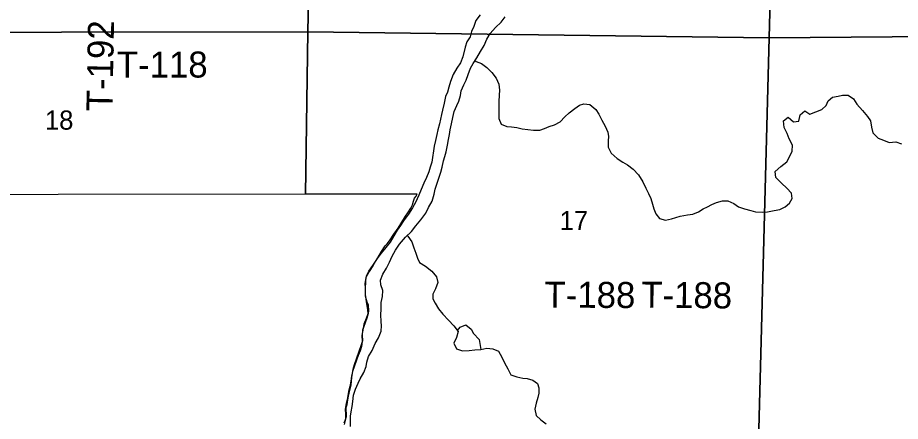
# Model space of a CAD drawing. Extents: x 1772825 to 1773716, y 1138558 to 1139032.
# Drawn here: x 1772828.223 to 1772829.187, y 1138562.723 to 1138563.164 of the extents above; entities that cross this region are included whole.
import ezdxf

# ---------------------------------------------------------------- set-up
doc = ezdxf.new("R2010")
doc.units = 0
for name, color, linetype in [('GM_X_Major_River', 7, 'Continuous'), ('GM_X_Minor_River', 7, 'Continuous'), ('GM_X_Section', 7, 'Continuous'), ('GM_X_Section_Text', 7, 'Continuous'), ('GM_X_Township_Road_Text', 7, 'Continuous')]:
    doc.layers.add(name, color=color, linetype=linetype)

msp = doc.modelspace()

# ---------------------------------------------------------------- linework, layer by layer
at = {"layer": 'GM_X_Major_River'}
for points in [[(1772828.63564, 1138562.91016), (1772828.64003, 1138562.91659), (1772828.64671, 1138562.92433), (1772828.65319, 1138562.93037), (1772828.65777, 1138562.9366), (1772828.66331, 1138562.94322), (1772828.66884, 1138562.95059), (1772828.67191, 1138562.95664), (1772828.67574, 1138562.96346), (1772828.67787, 1138562.97123), (1772828.67905, 1138562.97672), (1772828.6831, 1138562.98866), (1772828.68522, 1138562.9951), (1772828.68677, 1138563.00079), (1772828.68833, 1138563.00743), (1772828.68949, 1138563.01235), (1772828.69104, 1138563.01747), (1772828.6926, 1138563.02487), (1772828.69359, 1138563.03074), (1772828.69457, 1138563.03643), (1772828.69555, 1138563.04155), (1772828.69691, 1138563.04819), (1772828.69828, 1138563.05483), (1772828.69984, 1138563.06165), (1772828.70272, 1138563.0679), (1772828.70483, 1138563.07282), (1772828.70676, 1138563.07908), (1772828.70755, 1138563.0842), (1772828.71043, 1138563.09044), (1772828.71293, 1138563.09575), (1772828.71505, 1138563.102), (1772828.71775, 1138563.10882), (1772828.72062, 1138563.11392), (1772828.72444, 1138563.11998), (1772828.72865, 1138563.12698), (1772828.73267, 1138563.1336), (1772828.73556, 1138563.1406), (1772828.73919, 1138563.14666), (1772828.7451, 1138563.15308), (1772828.75101, 1138563.15893), (1772828.75559, 1138563.16498)], [(1772828.72815, 1138563.16723), (1772828.72356, 1138563.16099), (1772828.72125, 1138563.15417), (1772828.71875, 1138563.14868), (1772828.71739, 1138563.14318), (1772828.71357, 1138563.13751), (1772828.71183, 1138563.13163), (1772828.70911, 1138563.12102), (1772828.70661, 1138563.11458), (1772828.70278, 1138563.10871), (1772828.69876, 1138563.10171), (1772828.69568, 1138563.09433), (1772828.69394, 1138563.08788), (1772828.69239, 1138563.08277), (1772828.69047, 1138563.07784), (1772828.68872, 1138563.07064), (1772828.68697, 1138563.06306), (1772828.6858, 1138563.05813), (1772828.68482, 1138563.0532), (1772828.68366, 1138563.04808), (1772828.6821, 1138563.04144), (1772828.68093, 1138563.03651), (1772828.67957, 1138563.02988), (1772828.67801, 1138563.02362), (1772828.67741, 1138563.0185), (1772828.67604, 1138563.0111), (1772828.67525, 1138563.00617), (1772828.6737, 1138563.00068), (1772828.67197, 1138562.99556), (1772828.66947, 1138562.9895), (1772828.66659, 1138562.98325), (1772828.6637, 1138562.97644), (1772828.6612, 1138562.97), (1772828.65755, 1138562.96223), (1772828.6543, 1138562.95637), (1772828.6499, 1138562.94918)], [(1772828.6499, 1138562.94918), (1772828.64436, 1138562.942), (1772828.64111, 1138562.93689), (1772828.63767, 1138562.93179), (1772828.63384, 1138562.92554), (1772828.63001, 1138562.91873), (1772828.62505, 1138562.91307), (1772828.6199, 1138562.90664), (1772828.61531, 1138562.90041), (1772828.6111, 1138562.89303), (1772828.60689, 1138562.88679), (1772828.60325, 1138562.88035), (1772828.60208, 1138562.87353), (1772828.60243, 1138562.86859), (1772828.60257, 1138562.86156), (1772828.60348, 1138562.85643), (1772828.60421, 1138562.85149), (1772828.60512, 1138562.84541), (1772828.60547, 1138562.84047), (1772828.60373, 1138562.83555), (1772828.60123, 1138562.8293), (1772828.60006, 1138562.82285), (1772828.59907, 1138562.81678), (1772828.59922, 1138562.81014), (1772828.59843, 1138562.80502), (1772828.59708, 1138562.80028), (1772828.59496, 1138562.79497), (1772828.59304, 1138562.79005), (1772828.59091, 1138562.7838), (1772828.5886, 1138562.77736), (1772828.58762, 1138562.77243), (1772828.58702, 1138562.76693), (1772828.58585, 1138562.76105), (1772828.5843, 1138562.75555), (1772828.58312, 1138562.74891), (1772828.58176, 1138562.74304), (1772828.58077, 1138562.7364), (1772828.58092, 1138562.73051), (1772828.58108, 1138562.72538), (1772828.57972, 1138562.7197)], [(1772828.58671, 1138562.71738), (1772828.58656, 1138562.72327), (1772828.58659, 1138562.72877), (1772828.58738, 1138562.73351), (1772828.58836, 1138562.73939), (1772828.58916, 1138562.74489), (1772828.58995, 1138562.75153), (1772828.59189, 1138562.75816), (1772828.59496, 1138562.76479), (1772828.59726, 1138562.76971), (1772828.60128, 1138562.77633), (1772828.6036, 1138562.78296), (1772828.60457, 1138562.7877), (1772828.60632, 1138562.79396), (1772828.61015, 1138562.80058), (1772828.6136, 1138562.80796), (1772828.61705, 1138562.8144), (1772828.61993, 1138562.82141), (1772828.62035, 1138562.82748), (1772828.62019, 1138562.83222), (1772828.61967, 1138562.83925), (1772828.6199, 1138562.8457), (1772828.62013, 1138562.85292), (1772828.6215, 1138562.85936), (1772828.62173, 1138562.86582), (1772828.61987, 1138562.87209), (1772828.61934, 1138562.87741), (1772828.62184, 1138562.88385), (1772828.62586, 1138562.89047), (1772828.62931, 1138562.8971), (1772828.632, 1138562.90334), (1772828.63564, 1138562.91016)]]:
    msp.add_lwpolyline(points, dxfattribs=at)
at = {"layer": 'GM_X_Minor_River'}
for points in [[(1772828.72256, 1138563.117), (1772828.72385, 1138563.11618), (1772828.72952, 1138563.11387), (1772828.73536, 1138563.10966), (1772828.74082, 1138563.10393), (1772828.74571, 1138563.09783), (1772828.74851, 1138563.09117), (1772828.74923, 1138563.08471), (1772828.749, 1138563.0794), (1772828.74858, 1138563.07238), (1772828.74873, 1138563.06649), (1772828.7485, 1138563.06004), (1772828.74847, 1138563.05396), (1772828.75127, 1138563.04768), (1772828.75731, 1138563.04499), (1772828.76261, 1138563.04458), (1772828.7681, 1138563.04397), (1772828.77415, 1138563.04261), (1772828.78021, 1138563.04181), (1772828.78664, 1138563.04121), (1772828.79346, 1138563.04117), (1772828.7984, 1138563.04304), (1772828.80353, 1138563.04509), (1772828.80941, 1138563.04696), (1772828.81568, 1138563.05034), (1772828.82083, 1138563.05581), (1772828.82559, 1138563.05996), (1772828.83168, 1138563.06486), (1772828.83662, 1138563.06825), (1772828.84137, 1138563.06974), (1772828.84818, 1138563.06913), (1772828.85459, 1138563.06359), (1772828.85778, 1138563.05844), (1772828.86096, 1138563.05197), (1772828.86489, 1138563.0453), (1772828.86769, 1138563.03902), (1772828.86842, 1138563.03408), (1772828.8682, 1138563.02934), (1772828.86797, 1138563.02269), (1772828.87134, 1138563.01584), (1772828.87793, 1138563.01029), (1772828.88397, 1138563.00608), (1772828.88906, 1138563.00321), (1772828.89528, 1138562.99842), (1772828.90112, 1138562.99231), (1772828.90599, 1138562.98469), (1772828.90936, 1138562.97765), (1772828.91197, 1138562.97194), (1772828.91459, 1138562.96642), (1772828.91645, 1138562.96033), (1772828.91793, 1138562.95501), (1772828.91998, 1138562.94968), (1772828.92411, 1138562.94453), (1772828.93073, 1138562.94297), (1772828.93737, 1138562.94426), (1772828.94211, 1138562.94556), (1772828.94686, 1138562.94724), (1772828.95463, 1138562.94872), (1772828.96051, 1138562.94925), (1772828.96678, 1138562.95206), (1772828.97172, 1138562.95507), (1772828.97647, 1138562.95732), (1772828.98141, 1138562.95995), (1772828.98635, 1138562.96201), (1772828.9928, 1138562.96406), (1772828.99886, 1138562.96402), (1772829.00547, 1138562.96095), (1772829.01037, 1138562.9575), (1772829.01717, 1138562.95518), (1772829.02379, 1138562.95343), (1772829.0289, 1138562.95207), (1772829.03647, 1138562.95165), (1772829.04216, 1138562.952), (1772829.04936, 1138562.95328), (1772829.05543, 1138562.95439), (1772829.06132, 1138562.9572), (1772829.06627, 1138562.96135), (1772829.06914, 1138562.96646), (1772829.06842, 1138562.97235), (1772829.06334, 1138562.97769), (1772829.05731, 1138562.98323), (1772829.05129, 1138562.98934), (1772829.05057, 1138562.99599), (1772829.05667, 1138563.00127), (1772829.06333, 1138563.00655), (1772829.0662, 1138563.01184), (1772829.06908, 1138563.01809), (1772829.06931, 1138563.02455), (1772829.06595, 1138563.03178), (1772829.06371, 1138563.03749), (1772829.06034, 1138563.04396), (1772829.05963, 1138563.05118), (1772829.06477, 1138563.05533), (1772829.07061, 1138563.05036), (1772829.0763, 1138563.05108), (1772829.07766, 1138563.05772), (1772829.0828, 1138563.06206), (1772829.08827, 1138563.05842), (1772829.09492, 1138563.06122), (1772829.10138, 1138563.06384), (1772829.10633, 1138563.06818)], [(1772829.10633, 1138563.06818), (1772829.10844, 1138563.0731), (1772829.1132, 1138563.07706), (1772829.11927, 1138563.07817), (1772829.12401, 1138563.07947), (1772829.13026, 1138563.07943), (1772829.13611, 1138563.07541), (1772829.13967, 1138563.06931), (1772829.14607, 1138563.06263), (1772829.15152, 1138563.05615), (1772829.15452, 1138563.05138), (1772829.1558, 1138563.04454), (1772829.15709, 1138563.03808), (1772829.16292, 1138563.03235), (1772829.16878, 1138563.03004), (1772829.17502, 1138563.02772), (1772829.18222, 1138563.02825), (1772829.18845, 1138563.02612)], [(1772828.6484, 1138562.92591), (1772828.64918, 1138562.92526), (1772828.65369, 1138562.91897), (1772828.65592, 1138562.91251), (1772828.65778, 1138562.90661), (1772828.65964, 1138562.90128), (1772828.66207, 1138562.89652), (1772828.66867, 1138562.89269), (1772828.67546, 1138562.88695), (1772828.68053, 1138562.88104), (1772828.68201, 1138562.87476), (1772828.6795, 1138562.86794), (1772828.67663, 1138562.86189), (1772828.6766, 1138562.85695), (1772828.67903, 1138562.852), (1772828.68278, 1138562.8459), (1772828.68729, 1138562.83999), (1772828.6935, 1138562.83369), (1772828.69952, 1138562.82739), (1772828.70422, 1138562.82129), (1772828.70228, 1138562.81485), (1772828.6994, 1138562.8086), (1772828.70239, 1138562.80231), (1772828.70901, 1138562.80019), (1772828.71602, 1138562.80034), (1772828.72246, 1138562.80106), (1772828.72909, 1138562.80159), (1772828.73535, 1138562.80288), (1772828.74198, 1138562.80246), (1772828.74821, 1138562.79977), (1772828.75177, 1138562.79329), (1772828.75495, 1138562.78682), (1772828.75832, 1138562.78034), (1772828.76188, 1138562.77406), (1772828.7683, 1138562.77155), (1772828.77473, 1138562.77019), (1772828.77966, 1138562.76997), (1772828.7857, 1138562.76822), (1772828.79099, 1138562.76458), (1772828.79228, 1138562.75983), (1772828.79225, 1138562.75395), (1772828.79127, 1138562.74902), (1772828.78934, 1138562.74295), (1772828.78778, 1138562.73632), (1772828.78925, 1138562.72966), (1772828.79453, 1138562.7247), (1772828.80018, 1138562.72049)], [(1772828.70329, 1138562.82249), (1772828.70652, 1138562.82583), (1772828.7124, 1138562.82845), (1772828.71825, 1138562.82386), (1772828.72106, 1138562.81891), (1772828.72708, 1138562.81261), (1772828.72909, 1138562.80159)]]:
    msp.add_lwpolyline(points, dxfattribs=at)
at = {"layer": 'GM_X_Section'}
for points in [[(1772828.55, 1138563.65019), (1772828.8253, 1138563.64904), (1772828.84224, 1138563.65877), (1772829.05726, 1138563.65505), (1772829.04388, 1138563.14186), (1772828.54012, 1138563.14834)], [(1772828.01451, 1138563.64763), (1772828.55, 1138563.65019), (1772828.54012, 1138563.14834), (1772828.00143, 1138563.1477)], [(1772829.05726, 1138563.65505), (1772829.54096, 1138563.64947), (1772829.53637, 1138563.14606), (1772829.04388, 1138563.14186)], [(1772828.54012, 1138563.14834), (1772828.53744, 1138562.97102), (1772827.99668, 1138562.97058), (1772828.00143, 1138563.1477)], [(1772829.53637, 1138563.14606), (1772829.52843, 1138562.6446), (1772829.03068, 1138562.64534), (1772829.04388, 1138563.14186)]]:
    msp.add_lwpolyline(points, close=True, dxfattribs=at)
msp.add_lwpolyline([(1772828.5795, 1138562.72153), (1772828.58084, 1138562.72399), (1772828.58201, 1138562.72834), (1772828.5819, 1138562.73838), (1772828.58306, 1138562.74159), (1772828.58406, 1138562.7486), (1772828.58505, 1138562.75389), (1772828.58739, 1138562.76297), (1772828.58802, 1138562.77092), (1772828.58881, 1138562.77547), (1772828.58942, 1138562.7802), (1772828.59097, 1138562.78511), (1772828.59853, 1138562.80703), (1772828.59989, 1138562.81157), (1772828.59955, 1138562.81726), (1772828.60017, 1138562.82294), (1772828.60133, 1138562.82709), (1772828.60481, 1138562.83597), (1772828.60637, 1138562.84108), (1772828.60677, 1138562.84392), (1772828.60606, 1138562.84999), (1772828.60476, 1138562.85341), (1772828.6031, 1138562.85986), (1772828.60278, 1138562.86706), (1772828.60342, 1138562.87691), (1772828.60402, 1138562.88202), (1772828.60518, 1138562.88429), (1772828.60671, 1138562.88693), (1772828.61112, 1138562.89334), (1772828.61534, 1138562.89994), (1772828.62033, 1138562.90843), (1772828.62455, 1138562.91484), (1772828.62665, 1138562.91709), (1772828.6299, 1138562.92143), (1772828.63393, 1138562.92765), (1772828.63853, 1138562.93425), (1772828.64677, 1138562.94707), (1772828.64927, 1138562.95084), (1772828.65252, 1138562.95593), (1772828.65426, 1138562.95952), (1772828.65543, 1138562.96348), (1772828.65658, 1138562.9667), (1772828.65812, 1138562.96896), (1772828.65946, 1138562.97103), (1772828.53744, 1138562.97102), (1772828.54012, 1138563.14834), (1772829.04388, 1138563.14186), (1772829.03068, 1138562.64534)], dxfattribs=at)

# ---------------------------------------------------------------- texts
at = {"layer": 'GM_X_Section_Text'}
for s, p in [('18', (1772828.25271, 1138563.04165)), ('17', (1772828.815, 1138562.93191))]:
    msp.add_text(s, height=0.020928, rotation=0.00001, dxfattribs=at).set_placement(p)
at = {"layer": 'GM_X_Township_Road_Text'}
for s, rotation, p in [('T-192', 88.8884, (1772828.32638, 1138563.06153)), ('T-118', 0.00001, (1772828.33125, 1138563.09856)), ('T-188', 359.72324, (1772828.79842, 1138562.84731)), ('T-188', 359.43129, (1772828.90409, 1138562.84733))]:
    msp.add_text(s, height=0.028409, rotation=rotation, dxfattribs=at).set_placement(p)

doc.saveas('drawing.dxf')
